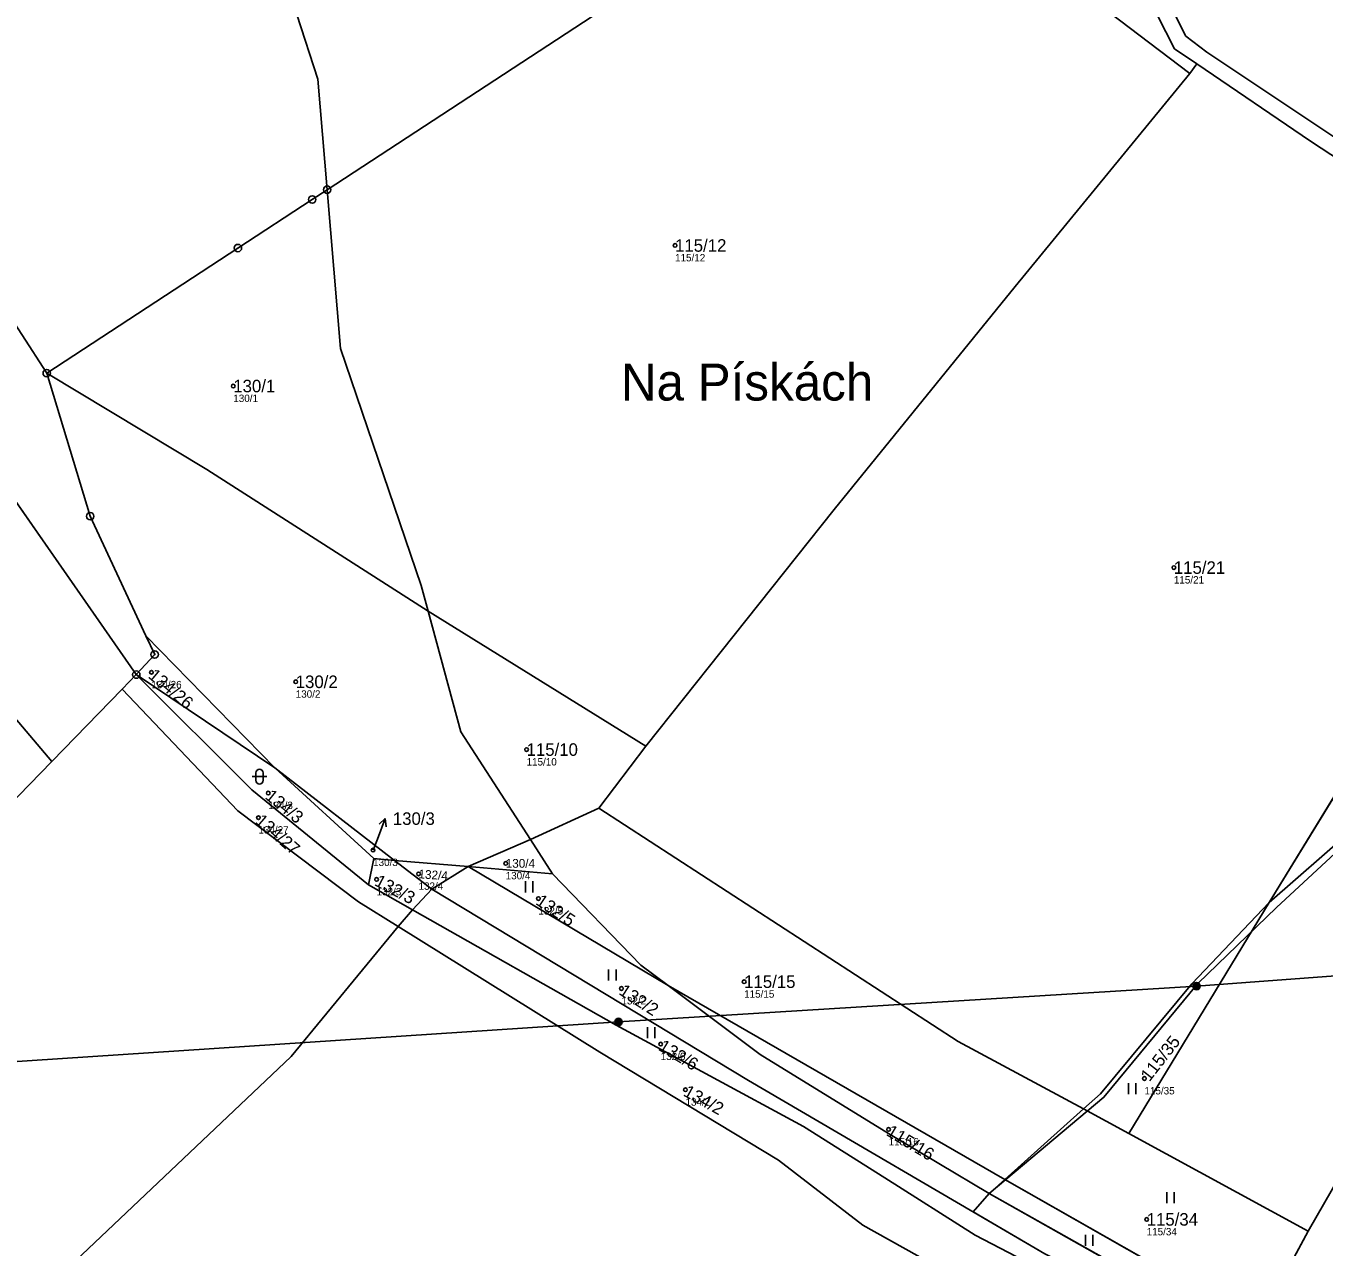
# Model space of a CAD drawing. Extents: x -734504 to -730695, y -1027923 to -1024502.
# Drawn here: x -731840.2 to -731664.3, y -1026923.5 to -1026758 of the extents above; entities that cross this region are included whole.
import ezdxf

# ---------------------------------------------------------------- set-up
doc = ezdxf.new("R2010")
doc.units = 0
for name, color, linetype in [('Definiční body', 7, 'Continuous'), ('Hranice parcel', 7, 'Continuous'), ('Parcelní čísla', 7, 'Continuous'), ('Polygon ku', 7, 'Continuous'), ('Polygon parcely', 7, 'Continuous'), ('Pop  PČ popisy', 7, 'Continuous'), ('Poz předměty', 7, 'Continuous'), ('Vnitřní kresba', 7, 'Continuous'), ('Značky bodu BP', 7, 'Continuous'), ('Značky kultur', 7, 'Continuous')]:
    doc.layers.add(name, color=color, linetype=linetype)

msp = doc.modelspace()

# ---------------------------------------------------------------- linework, layer by layer
at = {"layer": 'Definiční body'}
for centre in [(-731752.26, -1026787.75), (-731812.12, -1026806.81), (-731684.68, -1026831.42), (-731823.21, -1026845.62), (-731803.66, -1026846.9), (-731772.38, -1026856.09), (-731807.39, -1026861.99), (-731808.71, -1026865.32), (-731793.17, -1026869.72), (-731775.21, -1026871.52), (-731792.7, -1026873.69), (-731787.02, -1026872.94), (-731770.78, -1026876.29), (-731742.9, -1026887.56), (-731759.53, -1026888.48), (-731754.21, -1026896.02), (-731688.66, -1026900.68), (-731750.85, -1026902.21), (-731723.33, -1026907.58), (-731688.36, -1026919.78)]:
    msp.add_circle(centre, 0.25, dxfattribs=at)
at = {"layer": 'Hranice parcel'}
for p, q in [((-731682.52, -1026764.43), (-731681.55, -1026763.14)), ((-731850.2, -1026810.12), (-731825.26, -1026845.93)), ((-731786.68, -1026833.83), (-731785.73, -1026837.31)), ((-731756.23, -1026855.61), (-731785.73, -1026837.31)), ((-731785.73, -1026837.31), (-731781.29, -1026853.68)), ((-731648.9, -1026839.47), (-731671.76, -1026876.8)), ((-731806.49, -1026858.55), (-731823.96, -1026840.65)), ((-731827.17, -1026847.9), (-731825.26, -1026845.93)), ((-731806.49, -1026858.55), (-731825.26, -1026845.93)), ((-731836.7, -1026857.7), (-731827.17, -1026847.9)), ((-731781.29, -1026853.68), (-731771.87, -1026868.28)), ((-731762.6, -1026864.04), (-731756.23, -1026855.61)), ((-731851.85, -1026873.24), (-731836.7, -1026857.7)), ((-731806.49, -1026858.55), (-731790.28, -1026871.11)), ((-731793.07, -1026870.87), (-731806.49, -1026858.55)), ((-731771.87, -1026868.28), (-731762.6, -1026864.04)), ((-731780.29, -1026871.96), (-731771.87, -1026868.28)), ((-731771.87, -1026868.28), (-731768.87, -1026872.93)), ((-731793.81, -1026874.41), (-731793.07, -1026870.87)), ((-731793.07, -1026870.87), (-731790.28, -1026871.11)), ((-731790.28, -1026871.11), (-731780.29, -1026871.96)), ((-731785.24, -1026875.01), (-731790.28, -1026871.11)), ((-731780.29, -1026871.96), (-731785.24, -1026875.01)), ((-731780.29, -1026871.96), (-731768.87, -1026872.93)), ((-731753.18, -1026888.09), (-731780.29, -1026871.96)), ((-731793.81, -1026874.41), (-731787.82, -1026877.81)), ((-731787.82, -1026877.81), (-731785.24, -1026875.01)), ((-731690.77, -1026908.13), (-731671.76, -1026876.8)), ((-731787.82, -1026877.81), (-731789.8, -1026880.07)), ((-731753.18, -1026888.09), (-731707.6, -1026914.35)), ((-731707.6, -1026914.35), (-731696.92, -1026904.81)), ((-731690.77, -1026908.13), (-731696.92, -1026904.81)), ((-731666.5, -1026921.39), (-731690.77, -1026908.13)), ((-731662.16, -1026913.85), (-731666.5, -1026921.39)), ((-731709.72, -1026916.25), (-731707.6, -1026914.35)), ((-731673.35, -1026933.83), (-731707.6, -1026914.35)), ((-731680.41, -1026932.78), (-731709.72, -1026916.25)), ((-731666.5, -1026921.39), (-731672.12, -1026931.84))]:
    msp.add_line(p, q, dxfattribs=at)
for points in [[(-731823.98, -1026686.24), (-731820.4, -1026693.84), (-731810.17, -1026714.23), (-731807.23, -1026741.52), (-731803.52, -1026756.43), (-731800.66, -1026765.21), (-731799.4, -1026780.19)], [(-731614.32, -1026805.37), (-731623.72, -1026799.24), (-731680.19, -1026761.53), (-731683.04, -1026759.36), (-731693.31, -1026739.01), (-731700.08, -1026728.45), (-731688.8, -1026724.56), (-731690.59, -1026721.33)], [(-731682.52, -1026764.43), (-731696.14, -1026754.05), (-731695.12, -1026740.39)], [(-731695.12, -1026740.39), (-731684.58, -1026761.08), (-731681.55, -1026763.14)], [(-731799.4, -1026780.19), (-731757.47, -1026752.74), (-731753.03, -1026751.88), (-731754.6, -1026750.42)], [(-731867.68, -1026758.34), (-731847.57, -1026789.36), (-731837.4, -1026805.06)], [(-731756.23, -1026855.61), (-731730.71, -1026823.56), (-731706.18, -1026793.33), (-731682.52, -1026764.43)], [(-731681.55, -1026763.14), (-731666.16, -1026773.61), (-731624.7, -1026800.83)], [(-731837.4, -1026805.06), (-731811.49, -1026788.1), (-731801.42, -1026781.52), (-731799.4, -1026780.19)], [(-731799.4, -1026780.19), (-731797.59, -1026801.7), (-731786.68, -1026833.83)], [(-731837.4, -1026805.06), (-731815.7, -1026818.11), (-731785.73, -1026837.31)], [(-731823.96, -1026840.65), (-731831.5, -1026824.46), (-731837.4, -1026805.06)], [(-731671.76, -1026876.8), (-731660.71, -1026867.17), (-731653.94, -1026856.75), (-731648.9, -1026839.47)], [(-731825.26, -1026845.93), (-731822.77, -1026843.2), (-731823.96, -1026840.65)], [(-731854.82, -1026847.01), (-731849.44, -1026842.72), (-731836.7, -1026857.7)], [(-731825.26, -1026845.93), (-731809.59, -1026861.56), (-731793.81, -1026874.41)], [(-731827.17, -1026847.9), (-731811.52, -1026864.39), (-731795.17, -1026876.73), (-731789.8, -1026880.07)], [(-731696.92, -1026904.81), (-731713.89, -1026895.65), (-731762.6, -1026864.04)], [(-731768.87, -1026872.93), (-731756.88, -1026885.32), (-731753.18, -1026888.09)], [(-731785.24, -1026875.01), (-731742.3, -1026900.94), (-731702.17, -1026924.44), (-731701.36, -1026924.86)], [(-731694.63, -1026902.76), (-731682.26, -1026887.84), (-731671.76, -1026876.8)], [(-731702.64, -1026926.59), (-731711.61, -1026921.92), (-731723.82, -1026914.16), (-731734.87, -1026907.17), (-731760.24, -1026893.46), (-731787.82, -1026877.81)], [(-731920.64, -1026997.93), (-731903.28, -1026984.48), (-731871.99, -1026960.6), (-731836.93, -1026928.63), (-731804.3, -1026897.72), (-731789.8, -1026880.07)], [(-731789.8, -1026880.07), (-731762.44, -1026897.1), (-731738.24, -1026911.73), (-731726.8, -1026920.56), (-731713.61, -1026927.92), (-731705.62, -1026930.62)], [(-731709.72, -1026916.25), (-731723.35, -1026908.13), (-731740.74, -1026897.41), (-731753.18, -1026888.09)], [(-731696.92, -1026904.81), (-731695.39, -1026903.44), (-731694.63, -1026902.76)]]:
    msp.add_lwpolyline(points, dxfattribs=at)
at = {"layer": 'Polygon ku'}
msp.add_lwpolyline([(-731668.15, -1027026.45), (-731685.03, -1027005.2), (-731693.77, -1026993.88), (-731706.14, -1026978.98), (-731700.94, -1026973.11), (-731678.44, -1026942.11), (-731675.82, -1026937.84), (-731674.5, -1026935.7), (-731673.35, -1026933.83), (-731672.12, -1026931.84), (-731666.5, -1026921.39), (-731662.16, -1026913.85), (-731658.33, -1026907.21), (-731627.24, -1026908.72), (-731604.54, -1026909.94), (-731599.57, -1026910.3), (-731594.54, -1026910.67), (-731553.9, -1026913.9)], dxfattribs=at)
at = {"layer": 'Polygon parcely'}
for points in [[(-731681.55, -1026763.14), (-731666.16, -1026773.61), (-731624.7, -1026800.83), (-731623.64, -1026801.58), (-731616.04, -1026806.59), (-731614.32, -1026805.37), (-731623.72, -1026799.24), (-731680.19, -1026761.53), (-731683.04, -1026759.36), (-731693.31, -1026739.01), (-731700.08, -1026728.45), (-731688.8, -1026724.56), (-731690.59, -1026721.33), (-731703.92, -1026725.8), (-731715.32, -1026730.12), (-731754, -1026746.56), (-731809.59, -1026696.3), (-731833.2, -1026674.32), (-731834.62, -1026676.4), (-731823.98, -1026686.24), (-731754.6, -1026750.42), (-731702.62, -1026729.48), (-731695.12, -1026740.39), (-731684.58, -1026761.08)], [(-731884.4, -1026726.44), (-731886.31, -1026729.58), (-731883.36, -1026734.14), (-731867.68, -1026758.34), (-731847.57, -1026789.36), (-731837.4, -1026805.06), (-731811.49, -1026788.1), (-731801.42, -1026781.52), (-731799.4, -1026780.19), (-731800.66, -1026765.21), (-731803.52, -1026756.43), (-731807.23, -1026741.52), (-731810.17, -1026714.23), (-731820.4, -1026693.84), (-731823.98, -1026686.24), (-731834.62, -1026676.4), (-731842.6, -1026684.43)], [(-731807.23, -1026741.52), (-731803.52, -1026756.43), (-731800.66, -1026765.21), (-731799.4, -1026780.19), (-731757.47, -1026752.74), (-731753.03, -1026751.88), (-731754.6, -1026750.42), (-731823.98, -1026686.24), (-731820.4, -1026693.84), (-731810.17, -1026714.23)], [(-731591.48, -1026760.77), (-731675.18, -1026703.98), (-731678.38, -1026707.54), (-731690.59, -1026721.33), (-731688.8, -1026724.56), (-731700.08, -1026728.45), (-731693.31, -1026739.01), (-731683.04, -1026759.36), (-731680.19, -1026761.53), (-731623.72, -1026799.24), (-731614.32, -1026805.37), (-731610.75, -1026802.85), (-731605.25, -1026786.9), (-731597.8, -1026777.68), (-731592.94, -1026766.05)], [(-731754.6, -1026750.42), (-731753.03, -1026751.88), (-731757.47, -1026752.74), (-731799.4, -1026780.19), (-731797.59, -1026801.7), (-731786.68, -1026833.83), (-731785.73, -1026837.31), (-731756.23, -1026855.61), (-731730.71, -1026823.56), (-731706.18, -1026793.33), (-731682.52, -1026764.43), (-731696.14, -1026754.05), (-731695.12, -1026740.39), (-731702.62, -1026729.48)], [(-731682.52, -1026764.43), (-731681.55, -1026763.14), (-731684.58, -1026761.08), (-731695.12, -1026740.39), (-731696.14, -1026754.05)], [(-731831.5, -1026824.46), (-731837.4, -1026805.06), (-731847.57, -1026789.36), (-731867.68, -1026758.34), (-731882.22, -1026753.42), (-731891.79, -1026759.14), (-731892.84, -1026760.35), (-731863.51, -1026793.78), (-731854.14, -1026804.46), (-731850.2, -1026810.12), (-731825.26, -1026845.93), (-731822.77, -1026843.2), (-731823.96, -1026840.65)], [(-731624.7, -1026800.83), (-731666.16, -1026773.61), (-731681.55, -1026763.14), (-731682.52, -1026764.43), (-731706.18, -1026793.33), (-731730.71, -1026823.56), (-731756.23, -1026855.61), (-731762.6, -1026864.04), (-731713.89, -1026895.65), (-731696.92, -1026904.81), (-731695.39, -1026903.44), (-731694.63, -1026902.76), (-731682.26, -1026887.84), (-731671.76, -1026876.8), (-731648.9, -1026839.47), (-731644.59, -1026833.15)], [(-731785.73, -1026837.31), (-731786.68, -1026833.83), (-731797.59, -1026801.7), (-731799.4, -1026780.19), (-731801.42, -1026781.52), (-731811.49, -1026788.1), (-731837.4, -1026805.06), (-731815.7, -1026818.11)], [(-731790.28, -1026871.11), (-731780.29, -1026871.96), (-731771.87, -1026868.28), (-731781.29, -1026853.68), (-731785.73, -1026837.31), (-731815.7, -1026818.11), (-731837.4, -1026805.06), (-731831.5, -1026824.46), (-731823.96, -1026840.65), (-731806.49, -1026858.55)], [(-731868.73, -1026849.63), (-731858.52, -1026842.01), (-731854.82, -1026847.01), (-731849.44, -1026842.72), (-731836.7, -1026857.7), (-731827.17, -1026847.9), (-731825.26, -1026845.93), (-731850.2, -1026810.12), (-731851.06, -1026810.73), (-731881.16, -1026832.25)], [(-731624.49, -1026826.62), (-731616.14, -1026829.19), (-731613.69, -1026824.45), (-731620.19, -1026809.52), (-731621.71, -1026810.6), (-731625.27, -1026819.11), (-731644.59, -1026833.15), (-731648.9, -1026839.47), (-731653.94, -1026856.75), (-731660.71, -1026867.17), (-731671.76, -1026876.8), (-731690.77, -1026908.13), (-731666.5, -1026921.39), (-731662.16, -1026913.85), (-731658.33, -1026907.21), (-731652.2, -1026894.82), (-731644.6, -1026881.52), (-731630.25, -1026855.41), (-731635.91, -1026847.73), (-731628.98, -1026833.08)], [(-731762.6, -1026864.04), (-731756.23, -1026855.61), (-731785.73, -1026837.31), (-731781.29, -1026853.68), (-731771.87, -1026868.28)], [(-731653.94, -1026856.75), (-731648.9, -1026839.47), (-731671.76, -1026876.8), (-731660.71, -1026867.17)], [(-731823.96, -1026840.65), (-731822.77, -1026843.2), (-731825.26, -1026845.93), (-731806.49, -1026858.55)], [(-731860.02, -1026851.16), (-731864.87, -1026855.03), (-731851.85, -1026873.24), (-731836.7, -1026857.7), (-731849.44, -1026842.72), (-731854.82, -1026847.01), (-731854.68, -1026847.21)], [(-731795.17, -1026876.73), (-731789.8, -1026880.07), (-731787.82, -1026877.81), (-731793.81, -1026874.41), (-731809.59, -1026861.56), (-731825.26, -1026845.93), (-731827.17, -1026847.9), (-731811.52, -1026864.39)], [(-731806.49, -1026858.55), (-731825.26, -1026845.93), (-731809.59, -1026861.56), (-731793.81, -1026874.41), (-731793.07, -1026870.87)], [(-731804.3, -1026897.72), (-731789.8, -1026880.07), (-731795.17, -1026876.73), (-731811.52, -1026864.39), (-731827.17, -1026847.9), (-731836.7, -1026857.7), (-731851.85, -1026873.24), (-731856.11, -1026877.6), (-731858.22, -1026879.77), (-731864.98, -1026886.76), (-731867.81, -1026889.05), (-731870.05, -1026890.86), (-731886.99, -1026904.56), (-731902.61, -1026917.18), (-731908.98, -1026922.33), (-731950.5, -1026954.76), (-731933, -1026978.91), (-731920.64, -1026997.93), (-731903.28, -1026984.48), (-731871.99, -1026960.6), (-731836.93, -1026928.63)], [(-731793.07, -1026870.87), (-731790.28, -1026871.11), (-731806.49, -1026858.55)], [(-731713.89, -1026895.65), (-731762.6, -1026864.04), (-731771.87, -1026868.28), (-731768.87, -1026872.93), (-731756.88, -1026885.32), (-731753.18, -1026888.09), (-731707.6, -1026914.35), (-731696.92, -1026904.81)], [(-731780.29, -1026871.96), (-731768.87, -1026872.93), (-731771.87, -1026868.28)], [(-731785.24, -1026875.01), (-731790.28, -1026871.11), (-731793.07, -1026870.87), (-731793.81, -1026874.41), (-731787.82, -1026877.81)], [(-731785.24, -1026875.01), (-731780.29, -1026871.96), (-731790.28, -1026871.11)], [(-731780.29, -1026871.96), (-731785.24, -1026875.01), (-731742.3, -1026900.94), (-731702.17, -1026924.44), (-731701.36, -1026924.86), (-731676.25, -1026937.74), (-731675.82, -1026937.84), (-731674.5, -1026935.7), (-731680.41, -1026932.78), (-731709.72, -1026916.25), (-731723.35, -1026908.13), (-731740.74, -1026897.41), (-731753.18, -1026888.09)], [(-731780.29, -1026871.96), (-731753.18, -1026888.09), (-731756.88, -1026885.32), (-731768.87, -1026872.93)], [(-731701.36, -1026924.86), (-731702.17, -1026924.44), (-731742.3, -1026900.94), (-731785.24, -1026875.01), (-731787.82, -1026877.81), (-731760.24, -1026893.46), (-731734.87, -1026907.17), (-731723.82, -1026914.16), (-731711.61, -1026921.92), (-731702.64, -1026926.59)], [(-731671.76, -1026876.8), (-731682.26, -1026887.84), (-731694.63, -1026902.76), (-731695.39, -1026903.44), (-731696.92, -1026904.81), (-731690.77, -1026908.13)], [(-731726.8, -1026920.56), (-731713.61, -1026927.92), (-731705.62, -1026930.62), (-731702.64, -1026926.59), (-731711.61, -1026921.92), (-731723.82, -1026914.16), (-731734.87, -1026907.17), (-731760.24, -1026893.46), (-731787.82, -1026877.81), (-731789.8, -1026880.07), (-731762.44, -1026897.1), (-731738.24, -1026911.73)], [(-731823.58, -1027051.75), (-731799.78, -1027031.25), (-731776.85, -1027009.86), (-731757.73, -1026991.92), (-731735.8, -1026968.97), (-731727.13, -1026959.65), (-731705.62, -1026930.62), (-731713.61, -1026927.92), (-731726.8, -1026920.56), (-731738.24, -1026911.73), (-731762.44, -1026897.1), (-731789.8, -1026880.07), (-731804.3, -1026897.72), (-731836.93, -1026928.63), (-731871.99, -1026960.6), (-731903.28, -1026984.48), (-731920.64, -1026997.93), (-731920.31, -1026998.43), (-731905.11, -1027022.15), (-731891.17, -1027046.95), (-731869.78, -1027086.97), (-731867.94, -1027085.5), (-731846.19, -1027068.44)], [(-731707.6, -1026914.35), (-731753.18, -1026888.09), (-731740.74, -1026897.41), (-731723.35, -1026908.13), (-731709.72, -1026916.25)], [(-731666.5, -1026921.39), (-731690.77, -1026908.13), (-731696.92, -1026904.81), (-731707.6, -1026914.35), (-731673.35, -1026933.83), (-731672.12, -1026931.84)], [(-731673.35, -1026933.83), (-731707.6, -1026914.35), (-731709.72, -1026916.25), (-731680.41, -1026932.78), (-731674.5, -1026935.7)]]:
    msp.add_lwpolyline(points, close=True, dxfattribs=at)
at = {"layer": 'Pop  PČ popisy'}
for p, q in [((-731792.59, -1026868.24), (-731791.52, -1026865.44)), ((-731791.52, -1026865.44), (-731792.34, -1026866.19)), ((-731791.52, -1026865.44), (-731791.41, -1026866.55)), ((-731793.17, -1026869.72), (-731792.59, -1026868.24))]:
    msp.add_line(p, q, dxfattribs=at)
at = {"layer": 'Poz předměty'}
for p, q in [((-731681.6, -1026888.16), (-731601.51, -1026882.25)), ((-731759.92, -1026893.02), (-731681.6, -1026888.16)), ((-731849.23, -1026898.89), (-731759.92, -1026893.02))]:
    msp.add_line(p, q, dxfattribs=at)
for centre, radius in [((-731681.6, -1026888.16), 0.5), ((-731681.6, -1026888.16), 0.4), ((-731681.6, -1026888.16), 0.3), ((-731681.6, -1026888.16), 0.2), ((-731681.6, -1026888.16), 0.1), ((-731759.92, -1026893.02), 0.5), ((-731759.92, -1026893.02), 0.4), ((-731759.92, -1026893.02), 0.3), ((-731759.92, -1026893.02), 0.2), ((-731759.92, -1026893.02), 0.1)]:
    msp.add_circle(centre, radius, dxfattribs=at)
at = {"layer": 'Vnitřní kresba'}
msp.add_lwpolyline([(-731583.25, -1026737.15), (-731592.71, -1026767.25), (-731597.22, -1026778.21), (-731604.6, -1026786.97), (-731610.35, -1026803.3), (-731621.04, -1026811.26), (-731624.72, -1026819.91), (-731644.09, -1026834.02), (-731648.16, -1026839.75), (-731652.81, -1026856.67), (-731661.01, -1026868.45), (-731670.79, -1026877.48), (-731681.44, -1026887.8), (-731694.15, -1026903.22), (-731709.72, -1026916.25), (-731711.85, -1026918.77), (-731702.17, -1026924.44), (-731675.82, -1026937.84)], dxfattribs=at)
at = {"layer": 'Značky bodu BP'}
for centre, radius in [((-731799.4, -1026780.19), 0.5), ((-731799.4, -1026780.19), 0.0303), ((-731801.42, -1026781.52), 0.5), ((-731801.42, -1026781.52), 0.0303), ((-731811.49, -1026788.1), 0.5), ((-731811.49, -1026788.1), 0.0303), ((-731837.4, -1026805.06), 0.5), ((-731837.4, -1026805.06), 0.0303), ((-731831.5, -1026824.46), 0.5), ((-731831.5, -1026824.46), 0.0303), ((-731822.77, -1026843.2), 0.5), ((-731822.77, -1026843.2), 0.0303), ((-731825.26, -1026845.93), 0.5), ((-731825.26, -1026845.93), 0.0303)]:
    msp.add_circle(centre, radius, dxfattribs=at)
at = {"layer": 'Značky kultur'}
for p, q in [((-731809.06, -1026859.26), (-731809.06, -1026860.26)), ((-731808.06, -1026860.26), (-731808.06, -1026859.26)), ((-731809.56, -1026859.76), (-731807.56, -1026859.76)), ((-731772.53, -1026875.45), (-731772.53, -1026873.95)), ((-731771.53, -1026875.45), (-731771.53, -1026873.95)), ((-731761.26, -1026887.4), (-731761.26, -1026885.9)), ((-731760.26, -1026887.4), (-731760.26, -1026885.9)), ((-731756, -1026895.23), (-731756, -1026893.73)), ((-731755, -1026895.23), (-731755, -1026893.73)), ((-731690.83, -1026902.79), (-731690.83, -1026901.29)), ((-731689.83, -1026902.79), (-731689.83, -1026901.29)), ((-731685.63, -1026917.58), (-731685.63, -1026916.08)), ((-731684.63, -1026917.58), (-731684.63, -1026916.08)), ((-731696.65, -1026923.38), (-731696.65, -1026921.88)), ((-731695.65, -1026923.38), (-731695.65, -1026921.88))]:
    msp.add_line(p, q, dxfattribs=at)
for centre, start, end in [((-731808.56, -1026859.26), 0, 180), ((-731808.56, -1026860.26), 180, 359.9879)]:
    msp.add_arc(centre, 0.5, start, end, dxfattribs=at)

# ---------------------------------------------------------------- texts
at = {"layer": 'Definiční body'}
for s, p in [('115/12', (-731752.26, -1026789.91)), ('130/1', (-731812.12, -1026808.97)), ('115/21', (-731684.68, -1026833.58)), ('134/26', (-731823.21, -1026847.78)), ('130/2', (-731803.66, -1026849.06)), ('115/10', (-731772.38, -1026858.25)), ('134/3', (-731807.39, -1026864.15)), ('134/27', (-731808.71, -1026867.48)), ('130/3', (-731793.17, -1026871.88)), ('130/4', (-731775.21, -1026873.68)), ('132/3', (-731792.7, -1026875.85)), ('132/4', (-731787.02, -1026875.1)), ('132/5', (-731770.78, -1026878.45)), ('115/15', (-731742.9, -1026889.72)), ('132/2', (-731759.53, -1026890.64)), ('132/6', (-731754.21, -1026898.18)), ('134/2', (-731750.85, -1026904.37)), ('115/35', (-731688.66, -1026902.84)), ('115/16', (-731723.33, -1026909.74)), ('115/34', (-731688.36, -1026921.94))]:
    msp.add_text(s, height=1, dxfattribs=at).set_placement(p)
at = {"layer": 'Parcelní čísla'}
for s, height, p in [('115/12', 1.7, (-731752.26, -1026788.6)), ('130/1', 1.7, (-731812.12, -1026807.66)), ('115/21', 1.7, (-731684.68, -1026832.27)), ('130/2', 1.7, (-731803.66, -1026847.75)), ('115/10', 1.7, (-731772.38, -1026856.94)), ('130/3', 1.7, (-731790.5, -1026866.3)), ('130/4', 1.19, (-731775.21, -1026872.11)), ('115/15', 1.7, (-731742.9, -1026888.41)), ('115/34', 1.7, (-731688.36, -1026920.63))]:
    msp.add_text(s, height=height, dxfattribs=at).set_placement(p)
for s, height, rotation, p in [('134/26', 1.7, 320, (-731823.76, -1026846.27)), ('134/3', 1.7, 321, (-731807.92, -1026862.65)), ('134/27', 1.7, 319, (-731809.27, -1026865.96)), ('132/3', 1.7, 332, (-731793.1, -1026874.44)), ('132/4', 1.19, 356, (-731787.06, -1026873.53)), ('132/5', 1.7, 326, (-731771.26, -1026876.99)), ('132/2', 1.7, 327, (-731759.99, -1026889.19)), ('132/6', 1.7, 329, (-731754.65, -1026896.75)), ('115/35', 1.7, 52, (-731687.99, -1026901.2)), ('134/2', 1.7, 331, (-731751.26, -1026902.95)), ('115/16', 1.7, 329, (-731723.77, -1026908.31))]:
    msp.add_text(s, height=height, rotation=rotation, dxfattribs=at).set_placement(p)
at = {"layer": 'Pop  PČ popisy'}
msp.add_text('Na Pískách', height=5, dxfattribs=at).set_placement((-731759.6, -1026808.77))

doc.saveas('drawing.dxf')
